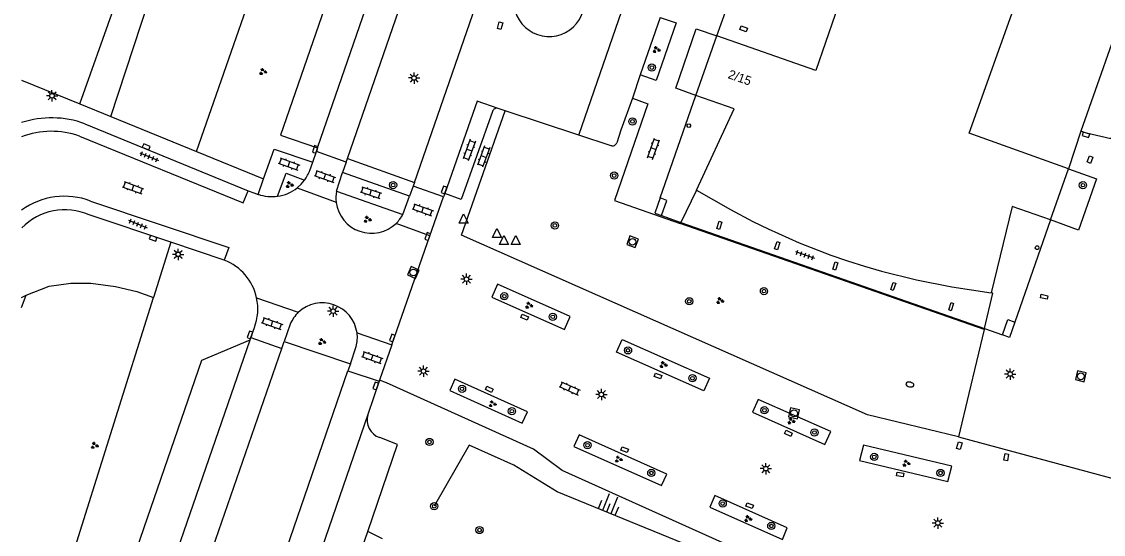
# Model space of a CAD drawing. Extents: x 131000 to 133014, y 396499 to 399001.
# Drawn here: x 131000 to 131119.7, y 397232.7 to 397289.5 of the extents above; entities that cross this region are included whole.
import ezdxf

# ---------------------------------------------------------------- set-up
doc = ezdxf.new("R2010")
doc.units = 0
for name, color, linetype in [('gg-anno-huisnummerreeks BGT', 7, 'Continuous'), ('gg-bbg-hoofdgebouw', 7, 'Continuous'), ('gg-bbg-onder overbouw', 7, 'Continuous'), ('gg-bbg-pand overbouw', 7, 'Continuous'), ('gg-bbg-pilaar onder overbouw', 7, 'Continuous'), ('gg-bbg-pilaar pand', 7, 'Continuous'), ('gg-knt-bovenkant onderkant talud', 7, 'Continuous'), ('gg-knt-onverhard', 7, 'Continuous'), ('gg-knt-verharding', 7, 'Continuous'), ('gg-knt-verharding nz', 7, 'Continuous'), ('gt-grn-groengrens', 7, 'Continuous'), ('gt-grn-vlakafsluiter', 7, 'Continuous'), ('gt-grn-weggrens', 7, 'Continuous'), ('gt-symb-boom', 7, 'Continuous'), ('gt-symb-brandkraan', 7, 'Continuous'), ('gt-symb-groenvak', 7, 'Continuous'), ('gt-symb-klinker verharding', 7, 'Continuous'), ('gt-symb-kolk', 7, 'Continuous'), ('gt-symb-kolk center center', 7, 'Continuous'), ('gt-symb-lichtmast', 7, 'Continuous'), ('gt-symb-rioolschacht', 7, 'Continuous'), ('gt-symb-talud symbool', 7, 'Continuous'), ('gt-symb-tegel verharding', 7, 'Continuous'), ('gt-symb-waterafsluiter', 7, 'Continuous')]:
    doc.layers.add(name, color=color, linetype=linetype)

# ---------------------------------------------------------------- blocks, each defined once
blk = doc.blocks.new('gt0-LMAST')
at = {"layer": 'gt-symb-lichtmast'}
for p, q in [((-0.18, 0.17), (-0.45, 0.44)), ((-0.01, 0.25), (-0.01, 0.62)), ((0.17, 0.17), (0.44, 0.44)), ((-0.26, 0), (-0.63, 0)), ((-0.18, -0.18), (-0.45, -0.45)), ((-0.01, -0.25), (-0.01, -0.63)), ((0.44, -0.45), (0.17, -0.18)), ((0.24, 0), (0.62, 0))]:
    blk.add_line(p, q, dxfattribs=at)
blk.add_circle((-0.01, 0), 0.25, dxfattribs=at)
blk = doc.blocks.new('gt0-KOLKCC')
at = {"layer": 'gt-symb-kolk center center'}
blk.add_lwpolyline([(-0.37, 0.2), (0.38, 0.2), (0.38, -0.2), (-0.37, -0.2)], close=True, dxfattribs=at)
blk = doc.blocks.new('gt0-BOOM')
at = {"layer": 'gt-symb-boom'}
for radius in [0.4, 0.2]:
    blk.add_circle((0, 0), radius, dxfattribs=at)
blk = doc.blocks.new('gt0-GRVAK')
at = {"layer": 'gt-symb-groenvak'}
for p, q in [((-0.11, 0.19), (-0.23, 0.24)), ((-0.18, 0.15), (0.09, 0.15)), ((-0.09, 0.21), (-0.16, 0.32)), ((-0.05, 0.21), (-0.05, 0.39)), ((0, 0.21), (0.06, 0.32)), ((0.02, 0.19), (0.13, 0.24)), ((0.26, -0.05), (0.2, 0.06)), ((0.3, -0.05), (0.3, 0.13)), ((0.35, -0.05), (0.41, 0.06)), ((-0.24, -0.23), (-0.36, -0.18)), ((-0.32, -0.26), (-0.05, -0.26)), ((-0.23, -0.21), (-0.29, -0.09)), ((-0.18, -0.2), (-0.18, -0.02)), ((-0.14, -0.21), (-0.07, -0.09)), ((-0.12, -0.23), (0, -0.18)), ((0.24, -0.07), (0.12, -0.02)), ((0.17, -0.11), (0.44, -0.11)), ((0.37, -0.07), (0.49, -0.02))]:
    blk.add_line(p, q, dxfattribs=at)
blk = doc.blocks.new('gt0-KL1')
at = {"layer": 'gt-symb-klinker verharding'}
for p, q in [((-1.15, 0.3), (1.15, 0.3)), ((-1, -0.3), (-1, 0.3)), ((-0.5, 0.3), (-0.5, 0.45)), ((0, -0.3), (0, 0.3)), ((0.5, 0.3), (0.5, 0.45)), ((1, -0.3), (1, 0.3)), ((-1.15, -0.3), (1.15, -0.3)), ((-0.5, -0.45), (-0.5, -0.3)), ((0.5, -0.45), (0.5, -0.3))]:
    blk.add_line(p, q, dxfattribs=at)
blk = doc.blocks.new('gt0-KOLK')
at = {"layer": 'gt-symb-kolk'}
blk.add_lwpolyline([(0, 0), (0.38, 0), (0.38, 0.4), (-0.38, 0.4), (-0.38, 0), (0, 0)], dxfattribs=at)
blk = doc.blocks.new('gt0-TEG1')
at = {"layer": 'gt-symb-tegel verharding'}
for p, q in [((-1.12, 0), (1.12, 0)), ((-0.9, -0.25), (-0.9, 0.25)), ((-0.45, -0.25), (-0.45, 0.25)), ((0, -0.25), (0, 0.25)), ((0.45, -0.25), (0.45, 0.25)), ((0.9, -0.25), (0.9, 0.25))]:
    blk.add_line(p, q, dxfattribs=at)
blk = doc.blocks.new('gt0-RS')
at = {"layer": 'gt-symb-rioolschacht'}
blk.add_lwpolyline([(-0.5, -0.5), (0.5, -0.5), (0.5, 0.5), (-0.5, 0.5)], close=True, dxfattribs=at)
blk.add_circle((0, 0), 0.375, dxfattribs=at)
blk = doc.blocks.new('gt0-WAFSL')
at = {"layer": 'gt-symb-waterafsluiter'}
for p, q in [((-0.5, -0.33), (0, 0.67)), ((0, 0.67), (0.5, -0.33)), ((0.5, -0.33), (-0.5, -0.33))]:
    blk.add_line(p, q, dxfattribs=at)
blk = doc.blocks.new('gt0-BR')
at = {"layer": 'gt-symb-brandkraan'}
for centre, radius, start, end in [((-0.24, 0), 0.206, 107.5669, 252.4331), ((0.6, -2.66), 3, 106.892, 107.5669), ((0, -0.69), 0.938, 73.108, 106.892), ((-0.6, -2.66), 3, 72.4331, 73.108), ((0.24, 0), 0.206, 287.567, 72.4331), ((0.6, 2.66), 3, 252.4331, 253.108), ((0, 0.69), 0.938, 253.108, 286.8921), ((-0.6, 2.66), 3, 286.8921, 287.567)]:
    blk.add_arc(centre, radius, start, end, dxfattribs=at)
blk = doc.blocks.new('gt0-TALUD_1')
at = {"layer": 'gt-symb-talud symbool'}
for p, q in [((0, -1), (0, 0)), ((-1, -1), (-1, 0)), ((-0.5, -2), (-0.5, 0)), ((0.5, -2), (0.5, 0)), ((1, -1), (1, 0))]:
    blk.add_line(p, q, dxfattribs=at)

msp = doc.modelspace()

# ---------------------------------------------------------------- linework, layer by layer
at = {"layer": 'gg-bbg-hoofdgebouw'}
for p, q in [((131074.62, 397281.3), (131076.93, 397287.9)), ((131113.87, 397267.55), (131115.85, 397273.21))]:
    msp.add_line(p, q, dxfattribs=at)
msp.add_lwpolyline([(131115.85, 397273.21), (131104.87, 397277.13), (131111.81, 397296.58), (131094.32, 397302.7), (131087.88, 397284.08), (131076.93, 397287.9)], dxfattribs=at)
at = {"layer": 'gg-bbg-onder overbouw'}
for points in [[(131074.68, 397270.85), (131078.87, 397279.82), (131074.62, 397281.3)], [(131074.68, 397270.85), (131078.44, 397268.68), (131080.93, 397267.37), (131082.62, 397266.55), (131086.06, 397265.02), (131089.57, 397263.66), (131091.39, 397263.03), (131093.28, 397262.43), (131095.18, 397261.87), (131099.04, 397260.91), (131102.94, 397260.13), (131107.31, 397259.46)], [(131113.87, 397267.55), (131109.62, 397269.04), (131107.31, 397259.46)]]:
    msp.add_lwpolyline(points, dxfattribs=at)
at = {"layer": 'gg-bbg-pand overbouw'}
for p, q in [((131070.66, 397269.99), (131074.62, 397281.3)), ((131070.83, 397268.02), (131072.97, 397267.27)), ((131072.97, 397267.27), (131106.56, 397255.53)), ((131113.87, 397267.55), (131109.91, 397256.24)), ((131106.56, 397255.53), (131108.57, 397254.82))]:
    msp.add_line(p, q, dxfattribs=at)
at = {"layer": 'gg-bbg-pilaar onder overbouw'}
for points in [[(131073.85, 397277.77), (131073.74, 397277.81), (131073.66, 397277.91), (131073.66, 397278.03), (131073.74, 397278.13), (131073.85, 397278.17), (131073.97, 397278.13), (131074.04, 397278.03), (131074.04, 397277.91), (131073.97, 397277.81), (131073.85, 397277.77)], [(131070.83, 397268.02), (131071.41, 397269.71), (131070.66, 397269.99)], [(131077.23, 397266.48), (131076.94, 397266.58), (131077.2, 397267.39), (131077.48, 397267.29), (131077.23, 397266.48)], [(131083.64, 397264.23), (131083.34, 397264.35), (131083.6, 397265.16), (131083.9, 397265.04), (131083.64, 397264.23)], [(131112.19, 397264.47), (131112.23, 397264.59), (131112.33, 397264.66), (131112.46, 397264.66), (131112.55, 397264.59), (131112.59, 397264.47), (131112.55, 397264.36), (131112.46, 397264.28), (131112.33, 397264.28), (131112.23, 397264.36), (131112.19, 397264.47)], [(131090.06, 397261.98), (131089.77, 397262.09), (131090.04, 397262.89), (131090.33, 397262.78), (131090.06, 397261.98)], [(131096.47, 397259.75), (131096.19, 397259.85), (131096.47, 397260.63), (131096.75, 397260.53), (131096.47, 397259.75)], [(131102.89, 397257.5), (131102.6, 397257.61), (131102.86, 397258.41), (131103.15, 397258.29), (131102.89, 397257.5)], [(131108.57, 397254.82), (131109.15, 397256.51), (131109.91, 397256.24)]]:
    msp.add_lwpolyline(points, dxfattribs=at)
at = {"layer": 'gg-bbg-pilaar pand'}
for points in [[(131070.66, 397269.99), (131070.07, 397268.29), (131070.83, 397268.02)], [(131109.91, 397256.24), (131109.32, 397254.55), (131108.57, 397254.82)]]:
    msp.add_lwpolyline(points, dxfattribs=at)
at = {"layer": 'gg-knt-bovenkant onderkant talud'}
msp.add_lwpolyline([(131081.06, 397225.62), (131079.75, 397229.08), (131059.26, 397237.44), (131054.47, 397240.39), (131049.54, 397242.62), (131045.66, 397235.86)], dxfattribs=at)
at = {"layer": 'gg-knt-onverhard'}
for points in [[(131006.43, 397280.4), (131013.9, 397301.37), (131034.46, 397362.15), (131060.7, 397437.91), (131088.14, 397515.35), (131089.81, 397522.8), (131086.77, 397524.95), (131080.79, 397526.57), (131070.98, 397526.95), (131064.94, 397527.63), (131048.81, 397525.33), (131045.3, 397524.78)], [(131009.89, 397278.98), (131016.64, 397299.57), (131037.67, 397361.45), (131064.02, 397436.09), (131091.1, 397514.05), (131092.65, 397515.31), (131096.65, 397516.86), (131107.02, 397516.62)]]:
    msp.add_lwpolyline(points, dxfattribs=at)
at = {"layer": 'gg-knt-verharding'}
for p, q in [((131070.68, 397289.96), (131068.47, 397283.59)), ((131000, 397283.02), (131006.43, 397280.4)), ((131068.47, 397283.59), (131067.59, 397281.02)), ((131006.43, 397280.4), (131009.89, 397278.98)), ((131009.89, 397278.98), (131019.34, 397275.12)), ((131053.53, 397279.62), (131052.74, 397279.88)), ((131061.67, 397276.93), (131053.53, 397279.62)), ((131007, 397278.19), (131025.08, 397270.78)), ((131065.24, 397275.76), (131061.67, 397276.93)), ((131032.76, 397275.51), (131032.63, 397275.13)), ((131019.34, 397275.12), (131026.78, 397272.08)), ((131032.21, 397273.92), (131032.63, 397275.13)), ((131035.91, 397273.93), (131032.63, 397275.13)), ((131035.91, 397273.93), (131036.05, 397274.34)), ((131036.05, 397274.34), (131043.47, 397271.7)), ((131031.9, 397273.03), (131032.21, 397273.92)), ((131035.91, 397273.93), (131035.52, 397272.8)), ((131026.18, 397270.37), (131026.78, 397272.08)), ((131042.91, 397270.16), (131035.52, 397272.8)), ((131043.47, 397271.7), (131043.32, 397271.29)), ((131030.51, 397271.11), (131034.82, 397269.49)), ((131034.85, 397270.73), (131042.19, 397268.14)), ((131043.32, 397271.29), (131042.91, 397270.16)), ((131046.69, 397270.09), (131043.32, 397271.29)), ((131046.82, 397270.47), (131046.69, 397270.09)), ((131045.18, 397265.78), (131046.69, 397270.09)), ((131016.51, 397265.07), (131007.47, 397268.11)), ((131045.18, 397265.78), (131041.45, 397267.16)), ((131072.97, 397267.27), (131072.9, 397267.14)), ((131106.53, 397255.41), (131072.9, 397267.14)), ((131040.97, 397253.72), (131045.18, 397265.78)), ((131022.43, 397263.08), (131016.51, 397265.07)), ((131026.01, 397258.92), (131030.62, 397257.32)), ((131025.38, 397254.52), (131025.76, 397255.63)), ((131029.72, 397256), (131029.07, 397254.09)), ((131037.12, 397255.06), (131040.97, 397253.72)), ((131106.56, 397255.53), (131106.53, 397255.41)), ((131025.29, 397254.28), (131025.38, 397254.52)), ((131025.38, 397254.52), (131028.81, 397253.33)), ((131028.81, 397253.33), (131029.07, 397254.09)), ((131029.07, 397254.09), (131036.38, 397251.62)), ((131040.97, 397253.72), (131039.61, 397249.81)), ((131036.38, 397251.62), (131037.02, 397253.54)), ((131036.38, 397251.62), (131036.12, 397250.86)), ((131036.12, 397250.86), (131039.58, 397249.71)), ((131039.58, 397249.71), (131038.31, 397246)), ((131039.61, 397249.81), (131039.58, 397249.71)), ((131037.48, 397230.65), (131038.31, 397233.07)), ((131039.94, 397232.26), (131038.31, 397233.07))]:
    msp.add_line(p, q, dxfattribs=at)
for points in [[(131078.64, 397421.37), (131071.3, 397400.04), (131028.66, 397276.93), (131032.76, 397275.51)], [(131124.41, 397297.89), (131127.62, 397296.73), (131120.54, 397276.51), (131117.86, 397277.15), (131117.24, 397277.36)], [(131070.68, 397289.96), (131072.43, 397289.36), (131070.22, 397282.97), (131068.47, 397283.59)], [(131074.62, 397281.3), (131072.4, 397282.12), (131074.65, 397288.7), (131076.93, 397287.9)], [(131067.59, 397281.02), (131069.31, 397280.38), (131065.63, 397269.69), (131072.9, 397267.14)], [(131067.59, 397281.02), (131066.32, 397277.46), (131065.86, 397276.07)], [(131052.11, 397279.55), (131048.64, 397269.82), (131046.82, 397270.47)], [(131103.69, 397243.55), (131093.62, 397245.98), (131048.7, 397265.84), (131053.53, 397279.62)], [(131006.4, 397276.81), (131024.51, 397269.42), (131025.08, 397270.78)], [(131026.78, 397272.08), (131027.96, 397275.39), (131032.21, 397273.92)], [(131115.85, 397273.21), (131118.97, 397272.1), (131116.97, 397266.41), (131113.87, 397267.55)], [(131028.32, 397270.16), (131029.27, 397272.71), (131031.32, 397271.96)], [(131030.51, 397271.11), (131030.94, 397271.51), (131031.32, 397271.96)], [(131025.08, 397270.78), (131025.7, 397270.54), (131026.18, 397270.37)], [(131007.64, 397269.63), (131022.94, 397264.49), (131022.43, 397263.08)], [(131052.67, 397260.42), (131052.04, 397258.99), (131060.08, 397255.43), (131060.72, 397256.87), (131052.67, 397260.42)], [(131106.53, 397255.41), (131104.82, 397248.32), (131103.69, 397243.55)], [(131000, 397194.12), (131019.96, 397252.04), (131025.29, 397254.28)], [(131065.84, 397252.92), (131066.45, 397254.33), (131076.13, 397250.04), (131075.49, 397248.62), (131065.84, 397252.92)], [(131081.78, 397228.52), (131082.05, 397229.81), (131059.81, 397239.8), (131056.65, 397242.16), (131040.37, 397249.5), (131039.61, 397249.81)], [(131055.41, 397245.05), (131055.98, 397246.32), (131047.95, 397249.93), (131047.38, 397248.65), (131055.41, 397245.05)], [(131081.51, 397247.68), (131080.87, 397246.28), (131088.91, 397242.71), (131089.56, 397244.12), (131081.51, 397247.68)], [(131038.31, 397233.07), (131041.61, 397242.7), (131039.63, 397243.46)], [(131070.81, 397238.15), (131071.41, 397239.42), (131061.72, 397243.75), (131061.13, 397242.48), (131070.81, 397238.15)], [(131092.74, 397240.93), (131102.51, 397238.6), (131102.94, 397240.29), (131093.18, 397242.63), (131092.74, 397240.93)], [(131084.19, 397232.18), (131084.74, 397233.47), (131076.73, 397237.05), (131076.17, 397235.76), (131084.19, 397232.18)]]:
    msp.add_lwpolyline(points, dxfattribs=at)
for centre, radius, start, end in [((131058.38, 397291.77), 3.93, 158.0955, 344.0848), ((131052.59, 397279.41), 0.496, 72.5016, 163.4528), ((131003.32, 397268.21), 10.63, 69.7923, 108.2099), ((131003.31, 397268.23), 9.12, 70.2249, 111.2802), ((131065.39, 397276.23), 0.494, 251.7015, 341.7947), ((131027.68, 397274.62), 4.51, 323.9092, 339.3742), ((131027.68, 397274.62), 4.51, 278.0784, 308.8039), ((131038.7, 397270), 3.92, 169.2605, 187.3974), ((131004.75, 397261.98), 8.18, 69.3412, 125.5435), ((131027.69, 397274.61), 4.49, 250.3481, 278.0878), ((131038.72, 397269.99), 3.93, 187.3247, 313.9498), ((131004.8, 397261.92), 6.74, 66.6732, 135.3528), ((131038.72, 397269.99), 3.93, 313.928, 331.9605), ((131020.36, 397257.69), 5.78, 12.2605, 68.9942), ((131020.37, 397257.69), 5.77, 339.0854, 12.2479), ((131033.3, 397254.54), 3.86, 133.938, 157.7448), ((131033.28, 397254.49), 3.88, 8.3389, 133.2757), ((131033.29, 397254.54), 3.87, 344.9117, 7.6402), ((131040.29, 397245.41), 2.06, 163.5287, 251.1784)]:
    msp.add_arc(centre, radius, start, end, dxfattribs=at)
at = {"layer": 'gg-knt-verharding nz'}
for p, q in [((131034.85, 397270.73), (131035.52, 397272.8)), ((131074.68, 397270.85), (131072.97, 397267.27)), ((131042.19, 397268.14), (131042.91, 397270.16)), ((131000, 397180.99), (131025.29, 397254.28)), ((131010.71, 397177.21), (131036.12, 397250.86)), ((131038.31, 397246), (131018.96, 397189.94))]:
    msp.add_line(p, q, dxfattribs=at)
for points in [[(131032.76, 397275.51), (131075.35, 397398.65), (131082.64, 397419.97), (131092.53, 397448.55)], [(131036.05, 397274.34), (131075.93, 397389.55), (131082.69, 397409.29)], [(131043.47, 397271.7), (131083.4, 397386.87), (131088.67, 397402.16), (131090.08, 397406.34)], [(131061.67, 397276.93), (131077.98, 397324.11), (131103.62, 397398.11), (131105.59, 397403.71)], [(131052.74, 397279.88), (131050.41, 397280.67), (131046.82, 397270.47)], [(131106.56, 397255.53), (131107.49, 397259.43), (131107.31, 397259.46)], [(131003.45, 397179.74), (131016.19, 397216.86), (131028.81, 397253.33)]]:
    msp.add_lwpolyline(points, dxfattribs=at)
at = {"layer": 'gt-grn-groengrens'}
for p, q in [((131016.51, 397265.07), (131014.59, 397258.96)), ((131000, 397258.96), (131000.49, 397259.21)), ((131000, 397257.86), (131000.49, 397259.21)), ((131000, 397212.55), (131014.59, 397258.96))]:
    msp.add_line(p, q, dxfattribs=at)
for points in [[(131019.34, 397275.12), (131067.49, 397413.1), (131095.31, 397473.03)], [(131000.49, 397259.21), (131003.06, 397260.22), (131005.44, 397260.56), (131007.67, 397260.56), (131010.39, 397260.16), (131012.76, 397259.61), (131014.59, 397258.96)]]:
    msp.add_lwpolyline(points, dxfattribs=at)
at = {"layer": 'gt-grn-vlakafsluiter'}
for p, q in [((131124.41, 397297.89), (131117.24, 397277.36)), ((131117.24, 397277.36), (131115.85, 397273.21))]:
    msp.add_line(p, q, dxfattribs=at)
msp.add_lwpolyline([(131076.93, 397287.9), (131077.9, 397290.58), (131078.37, 397291.83)], dxfattribs=at)
at = {"layer": 'gt-grn-weggrens'}
msp.add_line((131103.69, 397243.55), (131126.51, 397237.36), dxfattribs=at)

# ---------------------------------------------------------------- block references
at = {"layer": 'gt-symb-boom'}
for p in [(131069.75, 397284.4), (131067.6, 397278.44), (131041.11, 397271.4), (131065.58, 397272.45), (131117.46, 397271.39), (131059.02, 397266.93), (131082.16, 397259.67), (131053.42, 397259.1), (131073.89, 397258.54), (131058.78, 397256.82), (131067.11, 397253.11), (131074.24, 397250.03), (131048.74, 397248.85), (131054.26, 397246.38), (131082.21, 397246.48), (131087.74, 397244.02), (131045.14, 397242.97), (131062.63, 397242.61), (131094.36, 397241.32), (131069.69, 397239.54), (131101.7, 397239.54), (131045.66, 397235.86), (131077.59, 397236.16), (131050.68, 397233.23), (131082.97, 397233.68)]:
    msp.add_blockref('gt0-BOOM', p, dxfattribs=at)
at = {"layer": 'gt-symb-brandkraan', "rotation": -11.770626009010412}
msp.add_blockref('gt0-BR', (131098.31, 397249.33), dxfattribs=at)
at = {"layer": 'gt-symb-groenvak'}
for p in [(131070.24, 397286.37), (131026.7, 397283.95), (131029.63, 397271.43), (131038.26, 397267.59), (131077.28, 397258.6), (131056.14, 397258.09), (131033.23, 397254.07), (131071.01, 397251.51), (131052.09, 397247.18), (131085.15, 397245.29), (131008.06, 397242.58), (131066.05, 397241.06), (131097.9, 397240.61), (131080.38, 397234.48)]:
    msp.add_blockref('gt0-GRVAK', p, dxfattribs=at)
at = {"layer": 'gt-symb-klinker verharding'}
for p, rotation in [((131049.54, 397275.28), -109.99289397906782), ((131069.94, 397275.41), 70.24210003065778), ((131051.13, 397274.57), -109.99289397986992), ((131029.59, 397273.72), -20.06634962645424), ((131033.56, 397272.35), -20.06634962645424), ((131012.32, 397271.11), -20.06634962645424), ((131038.64, 397270.57), -17.945563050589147), ((131044.39, 397268.66), -20.066349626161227), ((131027.71, 397256.08), -20.066349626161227), ((131038.79, 397252.32), -20.06634962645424), ((131060.65, 397248.9), -24.0265065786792)]:
    msp.add_blockref('gt0-KL1', p, dxfattribs=dict(at, rotation=rotation))
at = {"layer": 'gt-symb-kolk'}
for p, rotation in [((131117.86, 397277.15), 161.45633066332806), ((131013.71, 397275.44), -22.205643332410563), ((131032.68, 397275.28), 71.75389280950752), ((131046.93, 397270.8), 70.59532657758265), ((131014.62, 397265.7), 161.5106736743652), ((131045.13, 397265.64), 69.67630261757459), ((131025.46, 397254.76), 71.32941658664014), ((131041.21, 397254.41), 68.92540808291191), ((131039.37, 397249.11), 70.96692019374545)]:
    msp.add_blockref('gt0-KOLK', p, dxfattribs=dict(at, rotation=rotation))
at = {"layer": 'gt-symb-kolk center center'}
for p, rotation in [((131052.96, 397289.04), -105.1897871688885), ((131079.91, 397288.69), -19.81181188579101), ((131118.24, 397274.22), 67.53882429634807), ((131113.16, 397259.05), -13.063337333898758), ((131055.67, 397256.79), -23.20611458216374), ((131070.41, 397250.28), -21.58865227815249), ((131051.76, 397248.79), 154.4085758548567), ((131084.86, 397243.92), -26.23193993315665), ((131103.78, 397242.56), 72.90569440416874), ((131066.73, 397242.13), -20.737148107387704), ((131108.98, 397241.29), 80.6789392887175), ((131097.25, 397239.37), 170.2740343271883), ((131080.58, 397235.92), 157.97515406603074)]:
    msp.add_blockref('gt0-KOLKCC', p, dxfattribs=dict(at, rotation=rotation))
at = {"layer": 'gt-symb-lichtmast'}
for p in [(131043.44, 397283.25), (131003.37, 397281.28), (131017.32, 397263.73), (131017.34, 397263.73), (131049.24, 397260.98), (131034.49, 397257.44), (131044.48, 397250.8), (131109.42, 397250.49), (131064.17, 397248.22), (131082.37, 397240.02), (131101.41, 397234)]:
    msp.add_blockref('gt0-LMAST', p, dxfattribs=at)
at = {"layer": 'gt-symb-rioolschacht'}
for p, rotation in [((131067.61, 397265.12), -20.844264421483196), ((131043.35, 397261.73), -114.33487429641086), ((131117.23, 397250.24), 76.75619797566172), ((131085.48, 397246.14), -13.174926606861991)]:
    msp.add_blockref('gt0-RS', p, dxfattribs=dict(at, rotation=rotation))
at = {"layer": 'gt-symb-talud symbool', "xscale": 0.9988763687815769, "yscale": 0.9988763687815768, "rotation": 157.8257844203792}
msp.add_blockref('gt0-TALUD_1', (131064.74, 397235.2), dxfattribs=at)
at = {"layer": 'gt-symb-tegel verharding'}
for p, rotation in [((131014.11, 397274.54), -22.38636556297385), ((131012.85, 397267.08), -22.386365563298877), ((131086.69, 397263.67), -19.32248237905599)]:
    msp.add_blockref('gt0-TEG1', p, dxfattribs=dict(at, rotation=rotation))
at = {"layer": 'gt-symb-waterafsluiter'}
for p in [(131048.91, 397267.53), (131052.6, 397265.92), (131053.37, 397265.16), (131054.69, 397265.14)]:
    msp.add_blockref('gt0-WAFSL', p, dxfattribs=at)

# ---------------------------------------------------------------- texts
at = {"layer": 'gg-anno-huisnummerreeks BGT'}
msp.add_text('2/15', height=1, rotation=340.7, dxfattribs=at).set_placement((131078.1, 397283.25))

doc.saveas('drawing.dxf')
